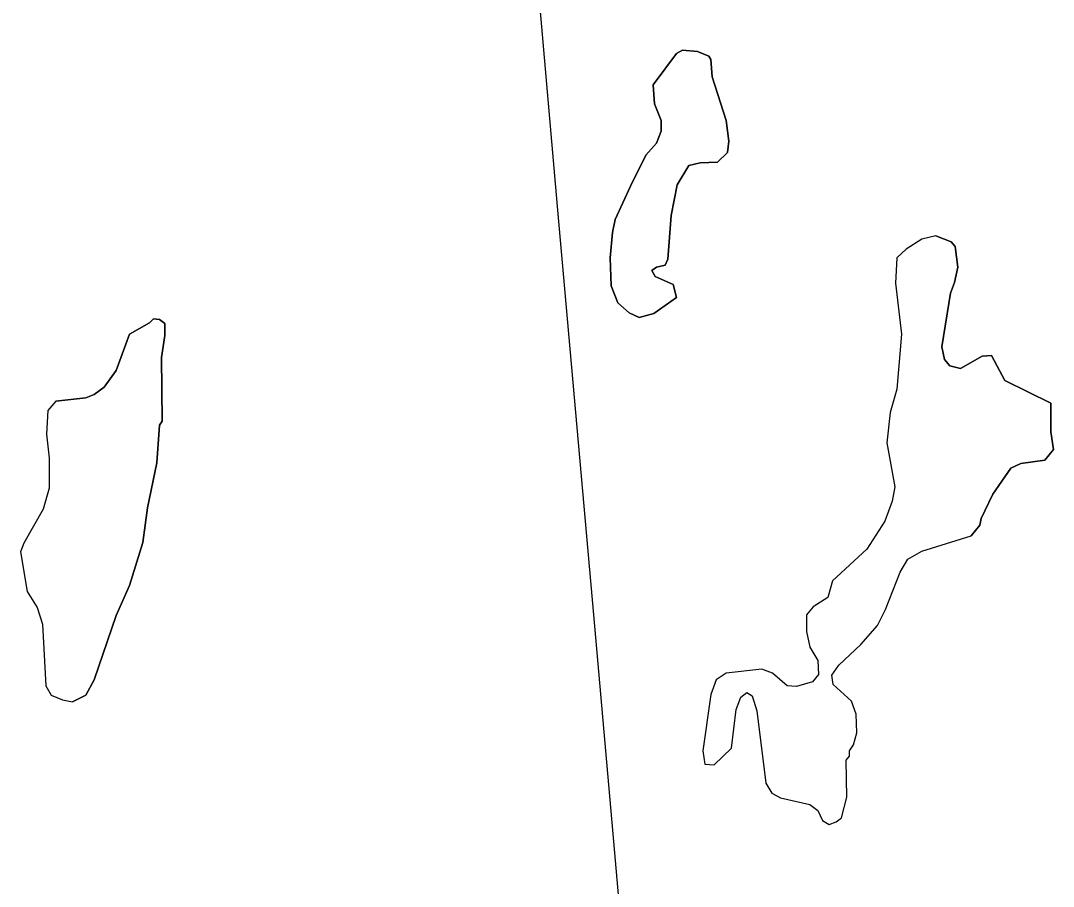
# Model space of a CAD drawing. Extents: x 642515 to 647219, y 6080136 to 6084356.
# Drawn here: x 645135.97 to 645151.53, y 6081024.37 to 6081037.42 of the extents above; entities that cross this region are included whole.
import ezdxf

# ---------------------------------------------------------------- set-up
doc = ezdxf.new("R2010")
doc.units = 0
doc.layers.add('Level 63', color=7, linetype='Continuous')

msp = doc.modelspace()

# ---------------------------------------------------------------- linework, layer by layer
at = {"layer": 'Level 63'}
for points in [[(645144.066, 6081034.559), (645143.776, 6081037.843)], [(645145.51, 6081033), (645145.29, 6081032.94), (645145.14, 6081033.01), (645144.97, 6081033.16), (645144.87, 6081033.42), (645144.85, 6081033.84), (645144.89, 6081034.22), (645144.93, 6081034.42), (645145.16, 6081034.92), (645145.39, 6081035.39), (645145.55, 6081035.57), (645145.62, 6081035.75), (645145.62, 6081035.91), (645145.52, 6081036.16), (645145.5, 6081036.45), (645145.85, 6081036.92), (645145.94, 6081036.97), (645146.17, 6081036.95), (645146.34, 6081036.88), (645146.37, 6081036.83), (645146.39, 6081036.57), (645146.6, 6081035.91), (645146.64, 6081035.6), (645146.62, 6081035.43), (645146.47, 6081035.28), (645146.21, 6081035.27), (645146.04, 6081035.23), (645145.86, 6081034.94), (645145.77, 6081034.48), (645145.72, 6081033.82), (645145.68, 6081033.73), (645145.55, 6081033.7), (645145.48, 6081033.65), (645145.53, 6081033.56), (645145.8, 6081033.44), (645145.85, 6081033.24), (645145.51, 6081033)], [(645145.51, 6081033), (645145.85, 6081033.24), (645145.8, 6081033.44), (645145.53, 6081033.56), (645145.48, 6081033.65), (645145.55, 6081033.7), (645145.68, 6081033.73), (645145.72, 6081033.82), (645145.77, 6081034.48), (645145.86, 6081034.94), (645146.04, 6081035.23), (645146.21, 6081035.27), (645146.47, 6081035.28), (645146.62, 6081035.43), (645146.64, 6081035.6), (645146.6, 6081035.91), (645146.39, 6081036.57), (645146.37, 6081036.83), (645146.34, 6081036.88), (645146.17, 6081036.95), (645145.94, 6081036.97), (645145.85, 6081036.92), (645145.5, 6081036.45), (645145.52, 6081036.16), (645145.62, 6081035.91), (645145.62, 6081035.75), (645145.55, 6081035.57), (645145.39, 6081035.39), (645145.16, 6081034.92), (645144.93, 6081034.42), (645144.89, 6081034.22), (645144.85, 6081033.84), (645144.87, 6081033.42), (645144.97, 6081033.16), (645145.14, 6081033.01), (645145.29, 6081032.94), (645145.51, 6081033)], [(645144.604, 6081028.461), (645144.066, 6081034.559)], [(645146.25, 6081026.41), (645146.28, 6081026.21), (645146.42, 6081026.2), (645146.68, 6081026.45), (645146.75, 6081027.03), (645146.82, 6081027.22), (645146.91, 6081027.29), (645146.99, 6081027.24), (645147.06, 6081027.01), (645147.2, 6081025.92), (645147.29, 6081025.77), (645147.42, 6081025.7), (645147.86, 6081025.6), (645147.98, 6081025.51), (645148.05, 6081025.36), (645148.15, 6081025.3), (645148.26, 6081025.34), (645148.34, 6081025.4), (645148.42, 6081025.71), (645148.41, 6081026.27), (645148.46, 6081026.33), (645148.46, 6081026.41), (645148.52, 6081026.5), (645148.57, 6081026.68), (645148.56, 6081026.96), (645148.49, 6081027.16), (645148.21, 6081027.41), (645148.19, 6081027.55), (645148.3, 6081027.7), (645148.63, 6081028.01), (645148.88, 6081028.3), (645149, 6081028.54), (645149.22, 6081029.1), (645149.34, 6081029.3), (645149.55, 6081029.42), (645150.29, 6081029.65), (645150.42, 6081029.81), (645150.44, 6081029.91), (645150.62, 6081030.28), (645150.89, 6081030.67), (645151.04, 6081030.74), (645151.4, 6081030.79), (645151.53, 6081030.95), (645151.49, 6081031.22), (645151.49, 6081031.65), (645150.8, 6081031.99), (645150.6, 6081032.37), (645150.46, 6081032.36), (645150.13, 6081032.17), (645149.97, 6081032.21), (645149.89, 6081032.31), (645149.85, 6081032.5), (645149.98, 6081033.31), (645150.04, 6081033.47), (645150.09, 6081033.7), (645150.05, 6081034.01), (645149.99, 6081034.08), (645149.76, 6081034.17), (645149.55, 6081034.12), (645149.31, 6081033.97), (645149.17, 6081033.84), (645149.15, 6081033.46), (645149.24, 6081032.69), (645149.17, 6081031.86), (645149.07, 6081031.51), (645149.02, 6081031.05), (645149.14, 6081030.39), (645149.1, 6081030.17), (645148.99, 6081029.87), (645148.72, 6081029.45), (645148.2, 6081028.97), (645148.13, 6081028.72), (645147.91, 6081028.58), (645147.81, 6081028.46), (645147.81, 6081028.21), (645147.86, 6081027.97), (645147.98, 6081027.77), (645147.99, 6081027.56), (645147.9, 6081027.45), (645147.66, 6081027.38), (645147.52, 6081027.39), (645147.3, 6081027.58), (645147.14, 6081027.64), (645146.6, 6081027.58), (645146.45, 6081027.48), (645146.37, 6081027.26), (645146.25, 6081026.41)], [(645149.76, 6081034.17), (645149.55, 6081034.12), (645149.31, 6081033.97), (645149.17, 6081033.84), (645149.15, 6081033.46), (645149.24, 6081032.69), (645149.17, 6081031.86), (645149.07, 6081031.51), (645149.02, 6081031.05), (645149.14, 6081030.39), (645149.1, 6081030.17), (645148.99, 6081029.87), (645148.72, 6081029.45), (645148.2, 6081028.97), (645148.13, 6081028.72), (645147.91, 6081028.58)], [(645149.76, 6081034.17), (645149.99, 6081034.08), (645150.05, 6081034.01), (645150.09, 6081033.7), (645150.04, 6081033.47), (645149.98, 6081033.31), (645149.85, 6081032.5), (645149.89, 6081032.31), (645149.97, 6081032.21), (645150.13, 6081032.17), (645150.46, 6081032.36), (645150.6, 6081032.37), (645150.8, 6081031.99), (645151.49, 6081031.65), (645151.49, 6081031.22), (645151.53, 6081030.95), (645151.4, 6081030.79), (645151.04, 6081030.74), (645150.89, 6081030.67), (645150.62, 6081030.28), (645150.44, 6081029.91), (645150.42, 6081029.81), (645150.29, 6081029.65)], [(645136.75, 6081027.15), (645136.95, 6081027.25), (645137.08, 6081027.48), (645137.41, 6081028.45), (645137.61, 6081028.9), (645137.81, 6081029.55), (645137.88, 6081030.07), (645138.02, 6081030.75), (645138.06, 6081031.32), (645138.1, 6081031.38), (645138.09, 6081032.34), (645138.14, 6081032.67), (645138.14, 6081032.85), (645138.06, 6081032.91), (645137.97, 6081032.92), (645137.91, 6081032.86), (645137.61, 6081032.69), (645137.41, 6081032.14), (645137.23, 6081031.89), (645137.08, 6081031.78), (645136.95, 6081031.73), (645136.5, 6081031.68), (645136.38, 6081031.54), (645136.36, 6081031.18), (645136.4, 6081030.82), (645136.4, 6081030.37), (645136.31, 6081030.05), (645136.02, 6081029.54), (645135.97, 6081029.41), (645136.07, 6081028.81), (645136.22, 6081028.57), (645136.3, 6081028.32), (645136.35, 6081027.39), (645136.43, 6081027.25), (645136.6, 6081027.18), (645136.75, 6081027.15)], [(645136.5, 6081031.68), (645136.95, 6081031.73), (645137.08, 6081031.78), (645137.23, 6081031.89), (645137.41, 6081032.14), (645137.61, 6081032.69), (645137.91, 6081032.86), (645137.97, 6081032.92), (645138.06, 6081032.91), (645138.14, 6081032.85), (645138.14, 6081032.67), (645138.09, 6081032.34), (645138.1, 6081031.38), (645138.06, 6081031.32), (645138.02, 6081030.75), (645137.88, 6081030.07), (645137.81, 6081029.55), (645137.61, 6081028.9), (645137.41, 6081028.45), (645137.08, 6081027.48), (645136.95, 6081027.25), (645136.75, 6081027.15)], [(645136.5, 6081031.68), (645136.38, 6081031.54), (645136.36, 6081031.18), (645136.4, 6081030.82), (645136.4, 6081030.37), (645136.31, 6081030.05), (645136.02, 6081029.54), (645135.97, 6081029.41), (645136.07, 6081028.81), (645136.22, 6081028.57), (645136.3, 6081028.32), (645136.35, 6081027.39), (645136.43, 6081027.25), (645136.6, 6081027.18), (645136.75, 6081027.15)], [(645146.28, 6081026.21), (645146.42, 6081026.2), (645146.68, 6081026.45), (645146.75, 6081027.03), (645146.82, 6081027.22), (645146.91, 6081027.29), (645146.99, 6081027.24), (645147.06, 6081027.01), (645147.2, 6081025.92), (645147.29, 6081025.77), (645147.42, 6081025.7), (645147.86, 6081025.6), (645147.98, 6081025.51), (645148.05, 6081025.36), (645148.15, 6081025.3), (645148.26, 6081025.34), (645148.34, 6081025.4), (645148.42, 6081025.71), (645148.41, 6081026.27), (645148.46, 6081026.33), (645148.46, 6081026.41), (645148.52, 6081026.5), (645148.57, 6081026.68), (645148.56, 6081026.96), (645148.49, 6081027.16), (645148.21, 6081027.41), (645148.19, 6081027.55), (645148.3, 6081027.7), (645148.63, 6081028.01), (645148.88, 6081028.3), (645149, 6081028.54), (645149.22, 6081029.1), (645149.34, 6081029.3), (645149.55, 6081029.42), (645150.29, 6081029.65)], [(645147.91, 6081028.58), (645147.81, 6081028.46), (645147.81, 6081028.21), (645147.86, 6081027.97), (645147.98, 6081027.77), (645147.99, 6081027.56), (645147.9, 6081027.45), (645147.66, 6081027.38), (645147.52, 6081027.39), (645147.3, 6081027.58), (645147.14, 6081027.64), (645146.6, 6081027.58), (645146.45, 6081027.48), (645146.37, 6081027.26), (645146.25, 6081026.41), (645146.28, 6081026.21)], [(645144.881, 6081025.33), (645144.604, 6081028.461)], [(645145.174, 6081022.01), (645144.881, 6081025.33)]]:
    msp.add_lwpolyline(points, dxfattribs=at)

doc.saveas('drawing.dxf')
